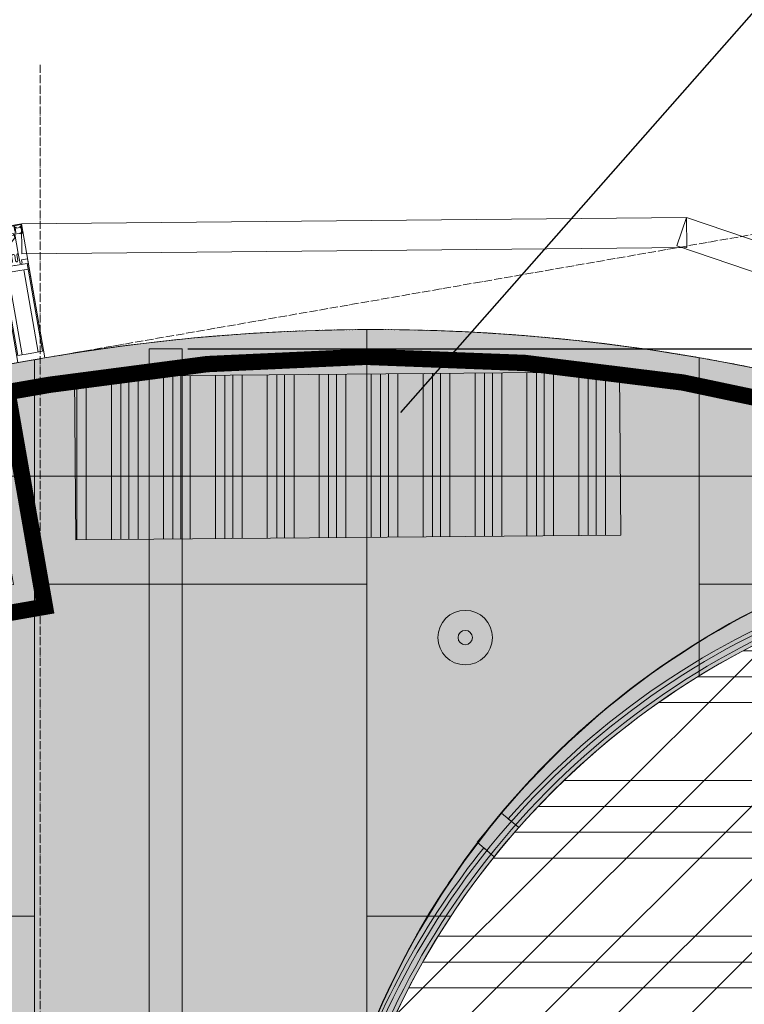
# Model space of a CAD drawing. Header units: millimetres. Extents: x -57162 to 485422, y -209335 to -9481.
# Tile 496 of 656: x 67431 to 68760, y -17145 to -15337. Entities that reach past the tile are written whole.
import ezdxf
from ezdxf import colors
from ezdxf.entities.mleader import LeaderData, LeaderLine
from ezdxf.math import Vec2, Vec3

# ---------------------------------------------------------------- set-up
doc = ezdxf.new("R2010")
doc.units = ezdxf.units.MM
for name, pattern in [('( Hidden )', [0.375, 0.25, -0.125]), ('-d1-01', [1, 0, -1]), ('-D1d1-15x02', [19, 15, -2, 0, -2]), ('DASHDOT', [25.4, 12.7, -6.35, 0, -6.35])]:
    doc.linetypes.add(name, pattern=pattern)
doc.layers.get('Defpoints').update_dxf_attribs({"color": 31})
for name, color, linetype, lineweight, true_color in [('_Разделитель помещений_', 7, '-d1-01', 5, 0x0080c0), ('dim_razv', 7, 'DASHDOT', 9, 0x183018), ('EOM vinoski', 7, 'Continuous', 5, 0x423200), ('pol', 7, 'Continuous', 15, 0x55666d), ('pot sh', 7, 'Continuous', 15, 0x261e3e)]:
    doc.layers.add(name, color=color, linetype=linetype, lineweight=lineweight, true_color=true_color)
for name, color, linetype, lineweight in [('dim_light', 12, 'Continuous', 9), ('dim_pot', 128, 'Continuous', 9), ('light_pot', 52, 'Continuous', 15), ('meb', 26, 'Continuous', 15), ('Импосты витража', 7, 'Continuous', 5), ('Оси', 7, 'Continuous', 5), ('Панели витража', 7, 'Continuous', 5), ('Перекрытия', 7, 'Continuous', 5), ('Термическая_воздушная прослойка _3_', 7, 'Continuous', 5), ('Элементы узлов', 7, 'Continuous', 5)]:
    doc.layers.add(name, color=color, linetype=linetype, lineweight=lineweight)
doc.styles.add('fl_iso paper', font='isocpeur.ttf', dxfattribs={"width": 0.8, "oblique": 10})
doc.styles.add('In tre', font='isocpeur.ttf', dxfattribs={"width": 0.8, "oblique": 10})
doc.dimstyles.new('In tre 1_75', dxfattribs={"dimtxt": 220, "dimasz": 120, "dimexe": 60, "dimexo": 10, "dimgap": 50, "dimtad": 1, "dimdec": 0, "dimrnd": 5, "dimzin": 0, "dimdsep": 46, "dimtxsty": 'fl_iso paper', "dimblk": 'ARCHTICK', "dimcen": 0, "dimdle": 60, "dimadec": 0, "dimazin": 0, "dimtfac": 1, "dimtdec": 0, "dimtofl": 0, "dimtmove": 1, "dimatfit": 1, "dimfxl": 1, "dimtfill": 1, "dimtolj": 1, "dimtzin": 0, "dimarcsym": 1})

# ---------------------------------------------------------------- blocks, each defined once
blk = doc.blocks.new('System Panel - A_PAN_Glass-6823347-50_AS_Plan_L01_1 корпус_Маркировочный - зависимый 1')
at = {"layer": 'Панели витража'}
for p, q in [((610.0451940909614, 0), (-610.0451940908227, -6.930349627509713e-11)), ((610.0451940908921, -54.99999999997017), (610.0451940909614, 0)), ((-610.0451940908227, -6.930349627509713e-11), (-610.0451940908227, -54.99999999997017)), ((-610.0451940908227, -54.99999999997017), (610.0451940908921, -54.99999999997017))]:
    blk.add_line(p, q, dxfattribs=at)
blk = doc.blocks.new('Rectangular Mullion - 50Wx250H-2623690-50_AS_Plan_L01_1 корпус_Маркировочный - зависимый 1')
at = {"layer": 'Элементы узлов'}
for p, q in [((-24.99999999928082, 65.24999999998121), (-24.99999999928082, 250.0000000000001)), ((-24.99999999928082, 250.0000000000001), (1.10097131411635e-10, 250.0000000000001)), ((-23.00000000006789, 237.2999998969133), (0, 237.2999998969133)), ((-23.00000000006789, 237.2999998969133), (-23.00000000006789, 73.55000000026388)), ((-14.90000002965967, 83.95000000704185), (-14.90000002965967, 237.2999998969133)), ((24.99999999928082, 250.0000000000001), (-1.10097131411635e-10, 250.0000000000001)), ((23.00000000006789, 237.2999998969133), (0, 237.2999998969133)), ((14.90000002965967, 83.95000000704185), (14.90000002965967, 237.2999998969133)), ((23.00000000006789, 237.2999998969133), (23.00000000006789, 73.55000000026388)), ((24.99999999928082, 65.24999999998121), (24.99999999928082, 250.0000000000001)), ((0, 83.95000000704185), (-23.00000000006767, 83.95000000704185)), ((-0.5000000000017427, 73.55000000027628), (-23.00000000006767, 73.55000000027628)), ((0, 83.95000000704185), (23.00000000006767, 83.95000000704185)), ((0.5000000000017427, 73.55000000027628), (23.00000000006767, 73.55000000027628)), ((-14.00000000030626, 65.24999999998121), (-24.99999999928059, 65.24999999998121)), ((-14.00000000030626, 71.25000000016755), (-14.00000000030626, 65.24999999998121)), ((-10.00000000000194, 71.25000000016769), (-14.00000000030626, 71.25000000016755)), ((-10.00000000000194, 53.00000000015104), (-10.00000000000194, 71.25000000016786)), ((-8.700000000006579, 53.00000000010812), (-7.037932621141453, 54.66206737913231)), ((-7.037932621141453, 65.22019715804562), (-5.866025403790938, 67.25000000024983)), ((-7.037932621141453, 65.22019715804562), (-7.037932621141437, 54.66206737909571)), ((-4.133974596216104, 67.2500000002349), (-5.866025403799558, 67.25000000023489)), ((-4.133974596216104, 67.2500000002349), (-2.921875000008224, 65.06465906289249)), ((-2.921875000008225, 65.06465906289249), (-2.921875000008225, 54.6218750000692)), ((-1.300000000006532, 53.0000000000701), (-2.921875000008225, 54.6218750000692)), ((1.300000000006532, 53.0000000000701), (2.921875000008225, 54.6218750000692)), ((4.133974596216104, 67.2500000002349), (2.921875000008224, 65.06465906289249)), ((2.921875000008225, 65.06465906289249), (2.921875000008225, 54.6218750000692)), ((4.133974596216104, 67.2500000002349), (5.866025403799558, 67.25000000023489)), ((7.037932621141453, 65.22019715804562), (5.866025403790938, 67.25000000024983)), ((7.037932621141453, 65.22019715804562), (7.037932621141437, 54.66206737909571)), ((8.700000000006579, 53.00000000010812), (7.037932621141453, 54.66206737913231)), ((10.00000000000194, 71.25000000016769), (14.00000000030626, 71.25000000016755)), ((10.00000000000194, 53.00000000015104), (10.00000000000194, 71.25000000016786)), ((14.00000000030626, 71.25000000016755), (14.00000000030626, 65.24999999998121)), ((14.00000000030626, 65.24999999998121), (24.99999999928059, 65.24999999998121)), ((-8.700000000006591, 53.00000000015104), (-10.00000000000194, 53.00000000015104)), ((-10.00000000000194, 53.00000000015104), (-10.00000000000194, 16.99995160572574)), ((6.526812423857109e-12, 53.00000000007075), (-1.300000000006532, 53.00000000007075)), ((-6.526812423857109e-12, 53.00000000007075), (1.300000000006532, 53.00000000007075)), ((8.700000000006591, 53.00000000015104), (10.00000000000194, 53.00000000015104)), ((10.00000000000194, 53.00000000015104), (10.00000000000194, 16.99995160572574)), ((-8.499999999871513, 22.992756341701), (-1.514655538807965, 29.97810080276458)), ((-8.50000000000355, 18.45620160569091), (-8.50000000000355, 22.99275634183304)), ((-7.500000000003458, 18.45620160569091), (-8.50000000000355, 18.45620160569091)), ((-7.500000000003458, 16.99995160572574), (-7.500000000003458, 18.45620160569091)), ((-1.514655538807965, 29.97810080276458), (0, 29.97810080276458)), ((1.514655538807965, 29.97810080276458), (0, 29.97810080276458)), ((8.499999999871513, 22.992756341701), (1.514655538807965, 29.97810080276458)), ((7.500000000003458, 18.45620160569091), (8.50000000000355, 18.45620160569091)), ((7.500000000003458, 16.99995160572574), (7.500000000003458, 18.45620160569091)), ((8.50000000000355, 18.45620160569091), (8.50000000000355, 22.99275634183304)), ((-23.84999999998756, 14.57300708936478), (-24.99999999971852, 14.2340920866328)), ((-24.99999999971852, -3.563309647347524e-11), (-24.99999999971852, 14.2340920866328)), ((-22.31562543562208, 16.99995160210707), (-23.84999999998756, 16.99995160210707)), ((-23.84999999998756, 16.99995160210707), (-23.84999999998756, 14.57300708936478)), ((-22.5154942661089, 10.57659988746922), (-23.84999999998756, 14.57300708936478)), ((-22.5154942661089, 10.57659988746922), (-23.69999999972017, 9.887595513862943)), ((-23.69999999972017, 1.299999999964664), (-23.69999999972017, 9.887595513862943)), ((-23.69999999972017, 1.299999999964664), (-11.79999999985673, 1.299999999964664)), ((-23.23052442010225, 10.16068049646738), (-22.4999999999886, 7.97299933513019)), ((-22.4999999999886, 7.972999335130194), (-22.4999999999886, 4.498266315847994)), ((-21.2999999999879, 4.498266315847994), (-22.4999999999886, 4.498266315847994)), ((-22.31562543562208, 16.99995160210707), (-22.31562543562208, 16.0159351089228)), ((-22.31562543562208, 16.0159351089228), (-21.32717362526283, 16.0159351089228)), ((-18.99594636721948, 17.64827800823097), (-21.32717362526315, 16.01593510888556)), ((-21.2999999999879, 4.498266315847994), (-21.2999999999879, 6.499951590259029)), ((-21.2999999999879, 6.499951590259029), (-14.19999999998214, 6.499951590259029)), ((-18.37175191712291, 16.59995159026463), (-18.99594636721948, 17.64827800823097)), ((-7.381216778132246, 16.59995159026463), (-18.37175191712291, 16.59995159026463)), ((-14.19999999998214, 6.499951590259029), (-14.19999999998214, 4.498266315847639)), ((-13.17298132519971, 4.498266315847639), (-14.19999999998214, 4.498266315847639)), ((-13.17298132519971, 4.498266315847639), (-12.19750689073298, 7.212514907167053)), ((-12.69968128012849, 7.622988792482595), (-11.34289360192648, 11.39823795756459)), ((-12.69968128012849, 7.622988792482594), (-11.79999999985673, 6.887595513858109)), ((-12.19999999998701, 9.01334733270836), (-12.19999999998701, 14.79995160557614)), ((-12.19999999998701, 14.79995160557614), (1.241278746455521e-11, 14.79995160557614)), ((-11.79999999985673, 1.299999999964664), (-11.79999999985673, 6.887595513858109)), ((-10.49999999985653, 11.23409208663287), (-11.26476860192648, 11.39823795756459)), ((-10.49999999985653, 1.499999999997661), (-10.49999999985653, 11.23409208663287)), ((-4.799999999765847, 1.499999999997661), (-10.49999999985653, 1.499999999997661)), ((-10.00000000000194, 16.99995160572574), (-7.500000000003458, 16.99995160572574)), ((-7.381216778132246, 17.9999515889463), (-7.381216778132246, 16.59995159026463)), ((-2.629720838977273, 17.9999515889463), (-7.381216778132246, 17.9999515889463)), ((0, 7.99999999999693), (-4.799999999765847, 7.99999999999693)), ((-4.799999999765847, 1.499999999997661), (-4.799999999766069, 7.99999999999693)), ((-2.629720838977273, 17.9999515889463), (-2.629720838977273, 16.82962325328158)), ((-2.629720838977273, 16.82962325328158), (1.241278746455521e-11, 16.82962325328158)), ((2.629720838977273, 16.82962325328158), (-1.241278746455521e-11, 16.82962325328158)), ((-1.241278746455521e-11, 14.79995160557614), (-1.241278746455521e-11, 16.82962325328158)), ((1.241278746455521e-11, 14.79995160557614), (1.241278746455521e-11, 16.82962325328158)), ((12.19999999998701, 14.79995160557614), (-1.241278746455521e-11, 14.79995160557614)), ((0, -3.563309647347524e-11), (0, 7.99999999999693)), ((0, 7.99999999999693), (4.799999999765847, 7.99999999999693)), ((0, -3.563309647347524e-11), (0, 7.99999999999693)), ((2.629720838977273, 17.9999515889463), (2.629720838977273, 16.82962325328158)), ((2.629720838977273, 17.9999515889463), (7.381216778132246, 17.9999515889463)), ((4.799999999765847, 1.499999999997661), (4.799999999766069, 7.99999999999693)), ((4.799999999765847, 1.499999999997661), (10.49999999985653, 1.499999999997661)), ((7.381216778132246, 17.9999515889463), (7.381216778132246, 16.59995159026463)), ((7.381216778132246, 16.59995159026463), (18.37175191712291, 16.59995159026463)), ((10.00000000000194, 16.99995160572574), (7.500000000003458, 16.99995160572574)), ((10.49999999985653, 11.23409208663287), (11.26476860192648, 11.39823795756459)), ((10.49999999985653, 1.499999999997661), (10.49999999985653, 11.23409208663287)), ((12.69968128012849, 7.622988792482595), (11.34289360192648, 11.39823795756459)), ((12.69968128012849, 7.622988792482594), (11.79999999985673, 6.887595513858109)), ((11.79999999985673, 1.299999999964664), (11.79999999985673, 6.887595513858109)), ((23.69999999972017, 1.299999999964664), (11.79999999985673, 1.299999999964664)), ((13.17298132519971, 4.498266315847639), (12.19750689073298, 7.212514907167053)), ((12.19999999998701, 9.01334733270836), (12.19999999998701, 14.79995160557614)), ((13.17298132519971, 4.498266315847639), (14.19999999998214, 4.498266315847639)), ((21.2999999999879, 6.499951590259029), (14.19999999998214, 6.499951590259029)), ((14.19999999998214, 6.499951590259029), (14.19999999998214, 4.498266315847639)), ((18.37175191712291, 16.59995159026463), (18.99594636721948, 17.64827800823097)), ((18.99594636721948, 17.64827800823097), (21.32717362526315, 16.01593510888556)), ((21.2999999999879, 4.498266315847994), (21.2999999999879, 6.499951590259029)), ((21.2999999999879, 4.498266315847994), (22.4999999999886, 4.498266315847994)), ((22.31562543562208, 16.0159351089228), (21.32717362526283, 16.0159351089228)), ((22.31562543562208, 16.99995160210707), (22.31562543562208, 16.0159351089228)), ((22.31562543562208, 16.99995160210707), (23.84999999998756, 16.99995160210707)), ((23.23052442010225, 10.16068049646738), (22.4999999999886, 7.97299933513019)), ((22.4999999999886, 7.972999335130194), (22.4999999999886, 4.498266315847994)), ((22.5154942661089, 10.57659988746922), (23.84999999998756, 14.57300708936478)), ((22.5154942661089, 10.57659988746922), (23.69999999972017, 9.887595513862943)), ((23.69999999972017, 1.299999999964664), (23.69999999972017, 9.887595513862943)), ((23.84999999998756, 16.99995160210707), (23.84999999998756, 14.57300708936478)), ((23.84999999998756, 14.57300708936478), (24.99999999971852, 14.2340920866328)), ((24.99999999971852, -3.563309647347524e-11), (24.99999999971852, 14.2340920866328)), ((-24.99999999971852, -3.563309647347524e-11), (1.400959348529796e-10, -3.563309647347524e-11)), ((24.99999999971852, -3.563309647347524e-11), (-1.400959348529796e-10, -3.563309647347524e-11))]:
    blk.add_line(p, q, dxfattribs=at)
for centre, radius, start, end in [((-0.5000000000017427, 73.05000000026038), 0.5000000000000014, 359.9999999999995, 89.9999999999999), ((0.5000000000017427, 73.05000000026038), 0.4999999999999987, 90.00000000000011, 180.0000000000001)]:
    blk.add_arc(centre, radius, start, end, dxfattribs=at)
blk = doc.blocks.new('Rectangular Mullion - R_StandardFrame_50Wx250H-5147463-50_AS_Plan_L01_1 корпус_Маркировочный - зависимый 1')
at = {"layer": 'Импосты витража', "lineweight": 9}
for p, q in [((-6.930349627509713e-11, 0), (-50.0000000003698, -6.930349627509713e-11)), ((-6.930349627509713e-11, -250.0000000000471), (-6.930349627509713e-11, 0)), ((-50.0000000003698, -6.930349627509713e-11), (-50.0000000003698, -250.0000000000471)), ((-50.0000000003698, -250.0000000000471), (-6.930349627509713e-11, -250.0000000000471))]:
    blk.add_line(p, q, dxfattribs=at)
blk = doc.blocks.new('PAN_Door_Revolving - PAN_Door_Revolving-7997650-50_AS_Plan_L01_1 корпус_Маркировочный - зависимый 1')
at = {"layer": 'Панели витража'}
for p, q in [((-1459.080275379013, 34.99999999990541), (-1500.211483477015, 34.99999999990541)), ((-1500.211483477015, 34.99999999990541), (-1500.21148347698, -35.00000000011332)), ((-1484.087345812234, 34.99999999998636), (-1475.376076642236, 34.99999999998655)), ((-1465.376076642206, 34.99999999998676), (-1459.080275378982, 34.9999999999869)), ((-1500.21148347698, -35.00000000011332), (-1459.080275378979, -35.00000000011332)), ((-1475.376076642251, -35.00000000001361), (-1484.087345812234, -35.0000000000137)), ((-1459.080275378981, -35.00000000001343), (-1465.376076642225, -35.0000000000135))]:
    blk.add_line(p, q, dxfattribs=at)
for centre, radius, start, end in [((1.808410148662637e-13, -1.244348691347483e-13), 1484.5, 121.5440273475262, 178.6490144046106), ((2.552222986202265e-13, -1.627829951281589e-13), 1477.000000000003, 121.5571422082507, 238.4428577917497), ((2.552222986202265e-13, -1.627829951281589e-13), 1467.000000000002, 121.557142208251, 238.4428577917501), ((1.808410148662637e-13, -1.244348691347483e-13), 1459.500000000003, 121.5704817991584, 178.6258687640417), ((1.84892700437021e-13, -1.263149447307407e-13), 1459.500000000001, 178.6258687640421, 181.3741312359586), ((1.808410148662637e-13, -1.244348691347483e-13), 1484.500000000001, 181.3509855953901, 201.1229947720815), ((1.808410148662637e-13, -1.244348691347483e-13), 1459.500000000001, 181.3741312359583, 238.4295182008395)]:
    blk.add_arc(centre, radius, start, end, dxfattribs=at)
blk = doc.blocks.new('System Panel - A_PAN_Glass-8111803-50_AS_Plan_L01_1 корпус_Маркировочный - зависимый 1')
at = {"layer": 'Панели витража'}
for p, q in [((627.5965579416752, 0), (-627.5965579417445, 0)), ((-627.5965579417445, 0), (-627.5965579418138, -54.99999999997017)), ((627.5965579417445, -54.99999999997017), (627.5965579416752, 0)), ((-627.5965579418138, -54.99999999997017), (627.5965579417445, -54.99999999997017))]:
    blk.add_line(p, q, dxfattribs=at)
blk = doc.blocks.new('_ArchTick')
at = {"color": 0, "linetype": 'ByBlock', "lineweight": 9, "const_width": 0.15}
blk.add_lwpolyline([(-0.5, -0.5), (0.5, 0.5)], dxfattribs=at)
blk = doc.blocks.new('*D488')
at = {"layer": 'Defpoints', "color": 0, "transparency": 16777216}
for p in [(67729.58622058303, -15941.43052791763), (69059.84770952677, -15941.43052791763), (67739.61951208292, -36829.07333287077)]:
    blk.add_point(p, dxfattribs=at)
at = {"layer": 'dim_light', "color": 0, "lineweight": -2, "transparency": 16777216}
for p, q in [((69059.84770952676, -36889.07333287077), (69059.84770952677, -15881.43052791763)), ((67739.58622058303, -15941.43052791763), (69119.84770952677, -15941.43052791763)), ((67749.61951208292, -36829.07333287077), (69119.84770952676, -36829.07333287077))]:
    blk.add_line(p, q, dxfattribs=at)
at = {"layer": 'dim_light', "color": 0, "lineweight": -2, "transparency": 16777216, "xscale": 120, "yscale": 120, "zscale": 120}
for p, rotation in [((69059.84770952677, -15941.43052791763), 90), ((69059.84770952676, -36829.07333287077), 270)]:
    blk.add_blockref('_ArchTick', p, dxfattribs=dict(at, rotation=rotation))
at = {"layer": 'dim_light', "color": 0, "transparency": 16777216, "insert": (68899.84770952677, -26385.25193039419), "char_height": 220, "attachment_point": 5, "rotation": 90, "style": 'fl_iso paper', "bg_fill": 3, "box_fill_scale": 1.1, "bg_fill_color": 256, "bg_fill_true_color": 13158600, "bg_fill_transparency": 0}
blk.add_mtext('\\A1;20890', dxfattribs=at)
blk = doc.blocks.new('_DOT')
at = {"color": 0, "linetype": 'ByBlock'}
blk.add_line((-0.5, 0), (-1, 0), dxfattribs=at)
at = {"color": 0, "linetype": 'ByBlock', "const_width": 0.5}
blk.add_lwpolyline([(-0.25, 0, 1), (0.25, 0, 1)], format="xyb", close=True, dxfattribs=at)

msp = doc.modelspace()

# ---------------------------------------------------------------- hatches: boundary and pattern name
at = {"layer": 'pol'}
h = msp.add_hatch(dxfattribs=at)
h.set_pattern_fill('AR-B816', color=256, scale=3, angle=90)
h.set_pattern_definition([(90, (65629.11951209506, -23689.07333285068), (-609.5999999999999, 3.732723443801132e-14), []), (180, (65629.11951209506, -23689.07333285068), (-609.5999999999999, -609.5999999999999), [609.5999999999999, -609.5999999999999])])
edge = h.paths.add_edge_path()
edge.add_line((58029.11951211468, -33989.07333287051), (58029.11951211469, -32389.07333286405))
edge.add_line((58029.11951211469, -32389.07333286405), (65629.11984919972, -32389.07526452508))
edge.add_line((65629.11984919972, -32389.07526452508), (65629.11984919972, -25609.07333285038))
edge.add_line((65629.11984919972, -25609.07333285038), (65629.11951208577, -25609.07333283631))
edge.add_line((65629.11951208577, -25609.07333283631), (65629.1195120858, -24689.07333285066))
edge.add_line((65629.1195120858, -24689.07333285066), (65629.11951209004, -24689.07333285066))
edge.add_line((65629.11951209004, -24689.07333285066), (65629.11951209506, -23689.07333285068))
edge.add_line((65629.11951209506, -23689.07333285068), (64929.11951213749, -23689.07333285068))
edge.add_line((64929.11951213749, -23689.07333285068), (64929.11984921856, -19949.07333285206))
edge.add_line((64929.11984921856, -19949.07333285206), (64929.11984921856, -18849.07333285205))
edge.add_line((64929.11984921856, -18849.07333285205), (64929.11951213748, -18749.07333285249))
edge.add_line((64929.11951213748, -18749.07333285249), (65229.11951213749, -18749.07333285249))
edge.add_line((65229.11951213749, -18749.07333285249), (65229.11951213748, -17449.07333285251))
edge.add_line((65229.11951213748, -17449.07333285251), (64929.11984921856, -17449.07333285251))
edge.add_line((64929.11984921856, -17449.07333285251), (64929.11984921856, -16402.75235683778))
edge.add_line((64929.11984921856, -16402.75235683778), (66956.9052384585, -16048.87254699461))
edge.add_line((66956.9052384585, -16048.87254699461), (67025.67175257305, -16442.91518156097))
edge.add_line((67025.67175257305, -16442.91518156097), (67419.71631880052, -16374.1483303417))
edge.add_line((67419.71631880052, -16374.1483303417), (67350.94884319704, -15980.100186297))
edge.add_line((67350.94884319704, -15980.100186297), (67477.41018830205, -15958.03441888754))
edge.add_arc((68079.03680542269, -19406.02287268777), 3500.082708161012, 0.0016709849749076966, 99.89768266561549, ccw=False)
edge.add_line((71579.1195120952, -19405.9207956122), (71579.09736741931, -19409.0733328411))
edge.add_line((71579.09736741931, -19409.0733328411), (70499.0970303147, -19409.0733328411))
edge.add_line((70499.0970303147, -19409.0733328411), (70499.0970303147, -20569.07333284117))
edge.add_line((70499.0970303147, -20569.07333284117), (71579.15426747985, -20569.03418163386))
edge.add_line((71579.15426747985, -20569.03418163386), (71579.15426747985, -23609.07333284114))
edge.add_line((71579.15426747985, -23609.07333284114), (70499.11951213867, -23609.07333284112))
edge.add_line((70499.11951213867, -23609.07333284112), (70499.11951213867, -24769.07333284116))
edge.add_line((70499.11951213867, -24769.07333284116), (71579.14149185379, -24769.07333284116))
edge.add_line((71579.14149185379, -24769.07333284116), (71579.09703031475, -28309.07333287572))
edge.add_line((71579.09703031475, -28309.07333287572), (70499.0970303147, -28309.07333287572))
edge.add_line((70499.0970303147, -28309.07333287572), (70499.11945653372, -29469.09575908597))
edge.add_line((70499.11945653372, -29469.09575908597), (71579.14149179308, -29469.07333287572))
edge.add_line((71579.14149179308, -29469.07333287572), (71579.09735795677, -34259.0733328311))
edge.add_line((71579.09735795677, -34259.0733328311), (70499.1195121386, -34259.07333283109))
edge.add_line((70499.1195121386, -34259.07333283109), (70499.119512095, -35419.07333287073))
edge.add_line((70499.119512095, -35419.07333287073), (71579.09736175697, -35419.07332907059))
edge.add_line((71579.09736175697, -35419.07332907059), (71569.8344383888, -36829.08094302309))
edge.add_line((71569.8344383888, -36829.08094302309), (67589.11951209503, -36829.07333287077))
edge.add_line((67589.11951209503, -36829.07333287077), (67589.11951209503, -36229.0733328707))
edge.add_line((67589.11951209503, -36229.0733328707), (66589.11951209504, -36229.07333287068))
edge.add_line((66589.11951209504, -36229.07333287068), (66589.11951209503, -36009.07333287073))
edge.add_line((66589.11951209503, -36009.07333287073), (66389.11951209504, -36009.07333287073))
edge.add_line((66389.11951209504, -36009.07333287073), (66389.11951209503, -35109.07333287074))
edge.add_line((66389.11951209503, -35109.07333287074), (66589.11951209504, -35109.07333287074))
edge.add_line((66589.11951209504, -35109.07333287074), (66589.11951209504, -33989.07333286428))
edge.add_line((66589.11951209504, -33989.07333286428), (58929.11951211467, -33989.07333287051))
edge.add_line((58929.11951211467, -33989.07333287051), (58929.11951211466, -34189.07333287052))
edge.add_line((58929.11951211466, -34189.07333287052), (58129.11951211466, -34189.07333287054))
edge.add_line((58129.11951211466, -34189.07333287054), (58129.11951211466, -33989.07333287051))
edge.add_line((58129.11951211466, -33989.07333287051), (58029.11951211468, -33989.07333287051))
edge = h.paths.add_edge_path(flags=16)
edge.add_arc((69441.03306440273, -17785.74891107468), 1459.500000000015, 0, 360)
at = {"layer": 'pol', "true_color": 0xa6a6a6}
h = msp.add_hatch(color=253, dxfattribs=at)
h.dxf.hatch_style = 1
edge = h.paths.add_edge_path()
edge.add_line((58029.11951211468, -33989.07333287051), (58029.11951211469, -32389.07333286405))
edge.add_line((58029.11951211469, -32389.07333286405), (65629.11984919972, -32389.07526452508))
edge.add_line((65629.11984919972, -32389.07526452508), (65629.11984919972, -25609.07333285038))
edge.add_line((65629.11984919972, -25609.07333285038), (65629.11951208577, -25609.07333283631))
edge.add_line((65629.11951208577, -25609.07333283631), (65629.1195120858, -24689.07333285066))
edge.add_line((65629.1195120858, -24689.07333285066), (65629.11951209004, -24689.07333285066))
edge.add_line((65629.11951209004, -24689.07333285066), (65629.11951209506, -23689.07333285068))
edge.add_line((65629.11951209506, -23689.07333285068), (64929.11951213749, -23689.07333285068))
edge.add_line((64929.11951213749, -23689.07333285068), (64929.11984921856, -19949.07333285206))
edge.add_line((64929.11984921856, -19949.07333285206), (64929.11984921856, -18849.07333285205))
edge.add_line((64929.11984921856, -18849.07333285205), (64929.11951213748, -18749.07333285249))
edge.add_line((64929.11951213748, -18749.07333285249), (65229.11951213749, -18749.07333285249))
edge.add_line((65229.11951213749, -18749.07333285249), (65229.11951213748, -17449.07333285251))
edge.add_line((65229.11951213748, -17449.07333285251), (64929.11984921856, -17449.07333285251))
edge.add_line((64929.11984921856, -17449.07333285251), (64929.11984921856, -16402.75235683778))
edge.add_line((64929.11984921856, -16402.75235683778), (66956.9052384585, -16048.87254699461))
edge.add_line((66956.9052384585, -16048.87254699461), (67025.67175257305, -16442.91518156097))
edge.add_line((67025.67175257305, -16442.91518156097), (67419.71631880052, -16374.1483303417))
edge.add_line((67419.71631880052, -16374.1483303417), (67350.94884319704, -15980.100186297))
edge.add_line((67350.94884319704, -15980.10018629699), (67477.41018830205, -15958.03441888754))
edge.add_arc((68079.03680542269, -19406.02287268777), 3500.082708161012, 0.0016709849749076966, 99.89768266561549, ccw=False)
edge.add_line((71579.1195120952, -19405.9207956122), (71579.09736741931, -19409.0733328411))
edge.add_line((71579.09736741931, -19409.0733328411), (70499.0970303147, -19409.0733328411))
edge.add_line((70499.0970303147, -19409.0733328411), (70499.0970303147, -20569.07333284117))
edge.add_line((70499.0970303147, -20569.07333284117), (71579.15426747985, -20569.03418163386))
edge.add_line((71579.15426747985, -20569.03418163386), (71579.15426747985, -23609.07333284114))
edge.add_line((71579.15426747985, -23609.07333284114), (70499.11951213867, -23609.07333284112))
edge.add_line((70499.11951213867, -23609.07333284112), (70499.11951213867, -24769.07333284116))
edge.add_line((70499.11951213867, -24769.07333284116), (71579.14149185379, -24769.07333284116))
edge.add_line((71579.14149185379, -24769.07333284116), (71579.09703031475, -28309.07333287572))
edge.add_line((71579.09703031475, -28309.07333287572), (70499.0970303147, -28309.07333287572))
edge.add_line((70499.0970303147, -28309.07333287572), (70499.11945653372, -29469.09575908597))
edge.add_line((70499.11945653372, -29469.09575908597), (71579.14149179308, -29469.07333287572))
edge.add_line((71579.14149179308, -29469.07333287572), (71579.09735795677, -34259.0733328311))
edge.add_line((71579.09735795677, -34259.0733328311), (70499.1195121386, -34259.07333283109))
edge.add_line((70499.1195121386, -34259.07333283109), (70499.119512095, -35419.07333287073))
edge.add_line((70499.119512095, -35419.07333287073), (71579.09736175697, -35419.07332907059))
edge.add_line((71579.09736175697, -35419.07332907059), (71569.8344383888, -36829.08094302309))
edge.add_line((71569.8344383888, -36829.08094302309), (67589.11951209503, -36829.07333287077))
edge.add_line((67589.11951209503, -36829.07333287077), (67589.11951209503, -36229.0733328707))
edge.add_line((67589.11951209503, -36229.0733328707), (66589.11951209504, -36229.07333287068))
edge.add_line((66589.11951209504, -36229.07333287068), (66589.11951209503, -36009.07333287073))
edge.add_line((66589.11951209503, -36009.07333287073), (66389.11951209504, -36009.07333287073))
edge.add_line((66389.11951209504, -36009.07333287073), (66389.11951209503, -35109.07333287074))
edge.add_line((66389.11951209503, -35109.07333287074), (66589.11951209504, -35109.07333287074))
edge.add_line((66589.11951209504, -35109.07333287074), (66589.11951209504, -33989.07333286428))
edge.add_line((66589.11951209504, -33989.07333286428), (58929.11951211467, -33989.07333287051))
edge.add_line((58929.11951211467, -33989.07333287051), (58929.11951211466, -34189.07333287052))
edge.add_line((58929.11951211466, -34189.07333287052), (58129.11951211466, -34189.07333287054))
edge.add_line((58129.11951211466, -34189.07333287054), (58129.11951211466, -33989.07333287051))
edge.add_line((58129.11951211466, -33989.07333287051), (58029.11951211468, -33989.07333287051))
edge = h.paths.add_edge_path(flags=16)
edge.add_arc((69441.03306440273, -17785.74891107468), 1459.500000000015, 0, 360)
at = {"layer": 'pol', "lineweight": 0}
h = msp.add_hatch(dxfattribs=at)
h.set_pattern_fill('ANSI32', color=256, scale=10, angle=45)
h.set_pattern_definition([(90, (194775.6705001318, -71357.47267101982), (-95.25, 7.105427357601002e-15), []), (90, (194807.4205138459, -71325.72265730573), (-95.25, 7.105427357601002e-15), [])])
h.paths.add_polyline_path([(67534.30066708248, -16292.05924984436), (67531.68270643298, -15992.07067292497), (68531.64462949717, -15983.34413742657), (68534.26259014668, -16283.33271434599)])
at = {"layer": 'pol'}
h = msp.add_hatch(dxfattribs=at)
h.set_pattern_fill('ANSI34', color=256, scale=15, angle=315)
h.set_pattern_definition([(0, (14841.9268792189, 52417.64708524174), (5.684341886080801e-14, 285.7500000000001), []), (0, (14889.55189979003, 52370.0220646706), (5.684341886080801e-14, 285.7500000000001), []), (0, (14937.17692036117, 52322.39704409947), (5.684341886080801e-14, 285.7500000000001), []), (0, (14984.80204699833, 52274.77191746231), (5.684341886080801e-14, 285.7500000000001), [])])
edge = h.paths.add_edge_path(flags=17)
edge.add_arc((69441.03306440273, -17785.7489110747), 1459.500000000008, 0, 360)
at = {"layer": 'pot sh', "true_color": 0x817863}
h = msp.add_hatch(dxfattribs=at)
h.set_pattern_fill('ANSI31', color=8, scale=350, angle=315)
h.set_pattern_definition([(0, (64929.11984921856, -19509.57333287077), (3.410605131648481e-13, 1111.25), [])])
h.paths.add_polyline_path([(65629.11984919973, -32389.07526452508), (67668.61243544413, -32389.07201390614), (67668.61243544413, -19509.57333287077), (64929.11951213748, -19509.57333287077), (64929.11984921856, -23689.07333286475), (65629.11951209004, -23689.07333285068), (65629.11951209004, -24689.07333285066), (65629.11956866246, -24689.07330574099), (65629.11956866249, -25609.07330572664), (65629.11951209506, -25609.07333285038)], flags=16)
edge = h.paths.add_edge_path()
edge.add_arc((69441.0330644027, -17785.74891107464), 1459.499999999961, 74.04748908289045, 385.851943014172)
edge.add_arc((68079.0368054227, -19406.02287268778), 3500.082708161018, 0.0016709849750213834, 40.14707139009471, ccw=False)
edge.add_line((71579.11951209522, -19405.9207956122), (71579.09736741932, -19409.0733328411))
edge.add_line((71579.09736741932, -19409.0733328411), (70499.09703031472, -19409.0733328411))
edge.add_line((70499.09703031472, -19409.0733328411), (70499.09703031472, -20569.07333284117))
edge.add_line((70499.09703031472, -20569.07333284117), (71579.15426747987, -20569.03418163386))
edge.add_line((71579.15426747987, -20569.03418163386), (71579.15426747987, -23609.07333284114))
edge.add_line((71579.15426747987, -23609.07333284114), (70499.11951213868, -23609.07333284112))
edge.add_line((70499.11951213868, -23609.07333284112), (70499.11951213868, -24769.07333284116))
edge.add_line((70499.11951213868, -24769.07333284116), (71579.1414918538, -24769.07333284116))
edge.add_line((71579.1414918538, -24769.07333284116), (71579.09703031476, -28309.07333287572))
edge.add_line((71579.09703031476, -28309.07333287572), (70499.09703031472, -28309.07333287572))
edge.add_line((70499.09703031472, -28309.07333287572), (70499.11945653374, -29469.09575908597))
edge.add_line((70499.11945653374, -29469.09575908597), (71579.1414917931, -29469.07333287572))
edge.add_line((71579.1414917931, -29469.07333287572), (71579.09735795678, -34259.0733328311))
edge.add_line((71579.09735795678, -34259.0733328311), (70499.11951213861, -34259.07333283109))
edge.add_line((70499.11951213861, -34259.07333283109), (70499.11951209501, -35419.07333287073))
edge.add_line((70499.11951209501, -35419.07333287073), (71579.09736175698, -35419.07332907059))
edge.add_line((71579.09736175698, -35419.07332907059), (71579.09736741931, -36829.07526453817))
edge.add_line((71579.09736741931, -36829.07526453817), (67589.11951209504, -36829.07333287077))
edge.add_line((67589.11951209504, -36829.07333287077), (67589.11951209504, -36229.0733328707))
edge.add_line((67589.11951209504, -36229.0733328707), (66589.11951209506, -36229.07333287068))
edge.add_line((66589.11951209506, -36229.07333287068), (66589.11951209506, -33989.07333286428))
edge.add_line((66589.11951209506, -33989.07333286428), (62879.11951209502, -33989.07333286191))
edge.add_line((62879.11951209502, -33989.07333286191), (62879.11951209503, -32389.07333285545))
edge.add_line((62879.11951209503, -32389.07333285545), (65629.11984919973, -32389.07526452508))
edge.add_line((65629.11984919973, -32389.07526452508), (65629.11984919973, -25609.07333285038))
edge.add_line((65629.11984919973, -25609.07333285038), (65629.11956866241, -25609.07330572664))
edge.add_line((65629.11956866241, -25609.07330572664), (65629.11956866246, -24689.07330574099))
edge.add_line((65629.11956866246, -24689.07330574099), (65629.11951209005, -24689.07333285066))
edge.add_line((65629.11951209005, -24689.07333285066), (65629.11951209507, -23689.07333285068))
edge.add_line((65629.11951209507, -23689.07333285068), (64929.11951213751, -23689.07333285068))
edge.add_line((64929.11951213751, -23689.07333285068), (64929.11984921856, -19949.07333285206))
edge.add_line((64929.11984921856, -19949.07333285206), (64929.11984921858, -18849.07333285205))
edge.add_line((64929.11984921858, -18849.07333285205), (64929.11951213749, -18749.07333285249))
edge.add_line((64929.11951213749, -18749.07333285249), (65229.11951213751, -18749.07333285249))
edge.add_line((65229.11951213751, -18749.07333285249), (65229.1195121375, -17449.07333285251))
edge.add_line((65229.1195121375, -17449.07333285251), (64929.11984921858, -17449.07333285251))
edge.add_line((64929.11984921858, -17449.07333285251), (64929.11984921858, -16402.75235683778))
edge.add_line((64929.11984921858, -16402.75235683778), (66956.90523845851, -16048.87254699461))
edge.add_line((66956.90523845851, -16048.87254699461), (67025.67175257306, -16442.91518156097))
edge.add_line((67025.67175257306, -16442.91518156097), (67419.71631880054, -16374.1483303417))
edge.add_line((67419.71631880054, -16374.1483303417), (67350.94884319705, -15980.100186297))
edge.add_line((67350.94884319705, -15980.100186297), (67477.41018830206, -15958.03441888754))
edge.add_arc((68079.03680542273, -19406.0228726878), 3500.082708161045, 59.75236070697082, 99.89768266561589, ccw=False)
at = {"layer": 'pot sh', "linetype": 'ByBlock', "lineweight": 0, "true_color": 0x878581}
h = msp.add_hatch(dxfattribs=at)
h.set_pattern_fill('ANSI31', color=252, scale=30)
h.set_pattern_definition([(45, (64528.01790364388, -92015.59357222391), (-67.35192090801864, 67.35192090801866), [])])
edge = h.paths.add_edge_path()
edge.add_arc((69441.03306440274, -17785.7489110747), 1459.500000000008, 0, 360)

# ---------------------------------------------------------------- linework, layer by layer
at = {"layer": '_Разделитель помещений_'}
msp.add_arc((68079.11951209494, -19405.92079559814), 3500.000000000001, 63.97329317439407, 99.8993036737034, dxfattribs=at)
at = {"layer": 'light_pot', "flags": 128}
msp.add_lwpolyline([(67729.58622058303, -15941.43052791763), (67729.61951209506, -36829.08094302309), (67668.61951209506, -36829.08094302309), (67668.58622058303, -15941.43052791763)], close=True, dxfattribs=at)
at = {"layer": 'pol', "color": 0, "lineweight": 0}
msp.add_lwpolyline([(67534.30066708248, -16292.05924984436), (67531.68270643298, -15992.07067292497), (68531.64462949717, -15983.34413742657), (68534.26259014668, -16283.33271434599)], close=True, dxfattribs=at)
at = {"layer": 'Оси', "linetype": '-D1d1-15x02'}
for p, q in [((37481.37901746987, -21192.80057668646), (71987.9918249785, -15170.86470346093)), ((67469.1195121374, -56404.25685644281), (67469.11951213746, -15419.22475586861))]:
    msp.add_line(p, q, dxfattribs=at)
at = {"layer": 'Перекрытия'}
for p, q in [((67350.94946758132, -15980.10376411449), (67477.4101883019, -15958.03441888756)), ((67477.4101883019, -15958.03441888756), (67350.94946758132, -15980.10376411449))]:
    msp.add_line(p, q, dxfattribs=at)
for centre, radius, start, end in [((68079.12013647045, -19405.92437337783), 3499.999999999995, 63.92167251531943, 99.8993036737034), ((68079.12013647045, -19405.92437337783), 3499.999999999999, 63.92167251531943, 99.8993036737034), ((69466.54109639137, -17755.41212128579), 1500.800000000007, 118.7722790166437, 119.5708498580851), ((69466.54109639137, -17755.41212128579), 1500.800000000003, 118.7722790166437, 119.5708498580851), ((69466.54109639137, -17755.41212128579), 1500.800000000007, 120.0194900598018, 122.5409893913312), ((69466.54109639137, -17755.41212128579), 1500.800000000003, 120.0194900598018, 122.5409893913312), ((69466.54109639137, -17755.41212128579), 1500.800000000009, 123.8823606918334, 124.7377191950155), ((69466.54109639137, -17755.41212128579), 1500.800000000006, 123.8823606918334, 124.7377191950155), ((69466.54109639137, -17755.41212128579), 1500.800000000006, 125.193572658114, 127.7172562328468), ((69466.54109639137, -17755.41212128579), 1500.800000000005, 125.193572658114, 127.7172562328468), ((69466.54109639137, -17755.41212128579), 1500.800000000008, 128.9982098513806, 129.9043641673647), ((69466.54109639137, -17755.41212128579), 1500.800000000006, 128.9982098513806, 129.9043641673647), ((69466.54109639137, -17755.41212128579), 1500.800000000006, 130.3676671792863, 132.8938681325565), ((69466.54109639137, -17755.41212128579), 1500.800000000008, 130.3676671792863, 132.8938681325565), ((69466.54109639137, -17755.41212128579), 1500.800000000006, 134.1190771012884, 135.0707734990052), ((69466.54109639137, -17755.41212128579), 1500.800000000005, 134.1190771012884, 135.0707734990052), ((69466.54109639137, -17755.41212128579), 1500.800000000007, 135.5417741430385, 138.0699761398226), ((69466.54109639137, -17755.41212128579), 1500.800000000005, 135.5417741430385, 138.0699761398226), ((69466.54109639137, -17755.41212128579), 1500.800000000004, 139.2443374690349, 140.1261010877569), ((69466.54109639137, -17755.41212128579), 1500.800000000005, 139.2443374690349, 140.1261010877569), ((69466.54109639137, -17755.41212128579), 1500.800000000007, 141.359489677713, 141.4701726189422), ((69466.54109639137, -17755.41212128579), 1500.800000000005, 141.359489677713, 141.4701726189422), ((69466.54109639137, -17755.41212128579), 1500.800000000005, 142.8030868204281, 143.245898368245), ((69466.54109639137, -17755.41212128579), 1500.800000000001, 142.8030868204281, 143.245898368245), ((69466.54109639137, -17755.41212128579), 1500.800000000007, 144.3734656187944, 145.40283627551), ((69466.54109639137, -17755.41212128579), 1500.800000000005, 144.3734656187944, 145.40283627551), ((69466.54109639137, -17755.41212128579), 1500.80000000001, 145.8900276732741, 148.4216561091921), ((69466.54109639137, -17755.41212128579), 1500.800000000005, 145.8900276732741, 148.4216561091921), ((69466.54109639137, -17755.41212128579), 1500.800000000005, 149.5060167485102, 150.5684630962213), ((69466.54109639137, -17755.41212128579), 1500.800000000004, 149.5060167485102, 150.5684630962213), ((69466.54109639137, -17755.41212128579), 1500.800000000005, 151.0641754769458, 153.5972675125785), ((69466.54109639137, -17755.41212128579), 1500.800000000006, 151.0641754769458, 153.5972675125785), ((69466.54109639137, -17755.41212128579), 1500.800000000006, 154.6416117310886, 155.7338008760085), ((69466.54109639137, -17755.41212128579), 1500.800000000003, 154.6416117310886, 155.7338008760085)]:
    msp.add_arc(centre, radius, start, end, dxfattribs=at)
at = {"layer": 'Термическая_воздушная прослойка _3_'}
for radius, start, end in [(1500.800000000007, 319.9500000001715, 139.9500000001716), (1500.000000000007, 319.9500000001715, 139.9500000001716), (1500.800000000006, 139.9500000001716, 319.9500000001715), (1500.000000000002, 139.9500000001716, 319.9500000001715)]:
    msp.add_arc((69466.54109639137, -17755.41212128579), radius, start, end, dxfattribs=at)

# ---------------------------------------------------------------- block references
at = {"layer": 'Импосты витража', "lineweight": 5}
for name, p, rotation in [('Rectangular Mullion - 50Wx250H-2623690-50_AS_Plan_L01_1 корпус_Маркировочный - зависимый 1', (67409.80249680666, -15716.05091532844), 189.8993036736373), ('Rectangular Mullion - R_StandardFrame_50Wx250H-5147463-50_AS_Plan_L01_1 корпус_Маркировочный - зависимый 1', (67434.43028219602, -15711.7529871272), 9.899303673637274)]:
    msp.add_blockref(name, p, dxfattribs=dict(at, rotation=rotation))
at = {"layer": 'Панели витража', "lineweight": 5}
for name, p, rotation in [('System Panel - A_PAN_Glass-6823347-50_AS_Plan_L01_1 корпус_Маркировочный - зависимый 1', (68044.44869352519, -15706.03663577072), 0.5368907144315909), ('System Panel - A_PAN_Glass-8111803-50_AS_Plan_L01_1 корпус_Маркировочный - зависимый 1', (69249.09576305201, -15901.05443295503), 341.3463977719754), ('PAN_Door_Revolving - PAN_Door_Revolving-7997650-50_AS_Plan_L01_1 корпус_Маркировочный - зависимый 1', (69441.03306440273, -17785.7489110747), 319.9496518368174)]:
    msp.add_blockref(name, p, dxfattribs=dict(at, rotation=rotation))

# ---------------------------------------------------------------- next in the draw order: dimensions: what is measured, and where the dimension line sits
at = {"layer": 'dim_light'}
dim = msp.add_linear_dim(base=(69059.84770952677, -15941.43052791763), p1=(67739.61951208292, -36829.07333287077), p2=(67729.58622058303, -15941.43052791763), angle=90, dimstyle='In tre 1_75', dxfattribs=at)
dim.commit()
dim.dimension.update_dxf_attribs({"geometry": '*D488', "text_midpoint": (68899.84770952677, -26385.25193039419)})

# ---------------------------------------------------------------- next in the draw order: linework, layer by layer
msp.add_lwpolyline([(58029.1195121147, -32389.07333286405), (65629.11984919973, -32389.07526452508), (65629.11984919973, -25609.07333285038), (64929.1195121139, -25609.07333285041), (64929.11951211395, -24689.07333286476), (65629.11951209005, -24689.07333285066), (65629.11951209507, -23689.07333285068), (64929.11951213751, -23689.07333285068), (64929.11984921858, -19949.07333285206), (64929.11984921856, -19949.07333285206), (64929.11984921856, -18849.07333285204), (64929.11984921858, -18849.07333285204), (64929.11951213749, -18749.07333285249), (65229.11951213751, -18749.07333285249), (65229.1195121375, -17449.07333285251), (64929.11984921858, -17449.07333285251), (64929.11984921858, -16402.75235683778), (66956.90523845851, -16048.87254699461), (67025.67175257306, -16442.91518156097), (67419.71631880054, -16374.1483303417), (67350.94884319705, -15980.100186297), (67477.41018830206, -15958.03441888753, -0.1769808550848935), (69842.16281540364, -16382.45451114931)], format="xyb", dxfattribs=at)
at = {"layer": 'dim_razv', "color": 172, "linetype": '( Hidden )', "ltscale": 10, "true_color": 0x0000d6, "const_width": 30}
msp.add_lwpolyline([(64979.11984921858, -16444.78226629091), (66916.24552408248, -16106.72397417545), (66985.01203819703, -16500.76660874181), (67477.56774598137, -16414.80804471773), (67408.80051357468, -16020.76129422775), (67486.004651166, -16007.2902328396, -0.1490840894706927), (69483.4152719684, -16254.70698629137, -0.1490840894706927)], format="xyb", dxfattribs=at)
at = {"layer": 'pol'}
msp.add_lwpolyline([(67350.94884319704, -15980.100186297), (67477.41018830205, -15958.03441888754, -0.4657553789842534), (71579.1195120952, -19405.9207956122), (71579.09736741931, -19409.0733328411), (70499.0970303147, -19409.0733328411), (70499.0970303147, -20569.07333284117), (71579.15426747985, -20569.03418163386), (71579.15426747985, -23609.07333284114), (70499.11951213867, -23609.07333284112), (70499.11951213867, -24769.07333284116), (71579.14149185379, -24769.07333284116), (71579.09703031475, -28309.07333287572)], format="xyb", dxfattribs=at)
msp.add_circle((69441.03306440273, -17785.7489110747), 1459.500000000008, dxfattribs=at)
at = {"layer": 'pot sh'}
msp.add_lwpolyline([(58029.1195121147, -32389.07333286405), (65629.11984919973, -32389.07526452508), (65629.11984919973, -25609.07333285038), (64929.1195121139, -25609.07333285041), (64929.11951211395, -24689.07333286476), (65629.11951209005, -24689.07333285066), (65629.11951209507, -23689.07333285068), (64929.11951213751, -23689.07333285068), (64929.11984921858, -19949.07333285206), (64929.11984921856, -19949.07333285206), (64929.11984921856, -18849.07333285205), (64929.11984921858, -18849.07333285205), (64929.11951213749, -18749.07333285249), (65229.11951213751, -18749.07333285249), (65229.1195121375, -17449.07333285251), (64929.11984921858, -17449.07333285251), (64929.11984921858, -16402.75235683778), (66956.90523845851, -16048.87254699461), (67025.67175257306, -16442.91518156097), (67419.71631880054, -16374.1483303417), (67350.94884319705, -15980.100186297), (67477.41018830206, -15958.03441888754, -0.1769808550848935), (69842.16281540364, -16382.4545111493)], format="xyb", dxfattribs=at)
msp.add_circle((69441.03306440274, -17785.7489110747), 1459.500000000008, dxfattribs=at)

# ---------------------------------------------------------------- next in the draw order: leaders
at = {"layer": 'pol', "color": 0, "linetype": 'ByBlock'}
ml = msp.add_multileader_mtext('Standard', dxfattribs=at)
ml.set_content('Внутрипольные конвекторы', style='In tre')
ml.set_leader_properties()
ml.build(insert=Vec2(0, 0))
ml.multileader.update_dxf_attribs({"text_left_attachment_type": 6, "text_right_attachment_type": 6, "dogleg_length": 1, "arrow_head_size": 0, "scale": 49.99999999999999})
ctx = ml.context
ctx.base_point, ctx.scale, ctx.char_height, ctx.arrow_head_size, ctx.landing_gap_size, ctx.plane_origin = Vec3(69116.98111668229, -14994.22018850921), 49.99999999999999, 200, 0, 4.499999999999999, Vec3(74776.78795964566, -10154.28845071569)
ctx.left_attachment, ctx.right_attachment = 6, 6
notes = []
notes.append((ctx, [(1, (1, 1, 0), (69066.98111668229, -14994.22018850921), (1, 0), 49.99999999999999, [(1, [(68130.12654044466, -16058.03441880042)], 0, [])])]))
ctx.mtext.insert, ctx.mtext.width, ctx.mtext.defined_height, ctx.mtext.flow_direction = Vec3(69121.48111668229, -14734.22018850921), 1569.330065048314, 696.6098129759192, 5
ctx.mtext.has_bg_fill, ctx.mtext.bg_color, ctx.mtext.bg_scale_factor, ctx.mtext.bg_transparency, ctx.mtext.use_window_bg_color = 1, -1027028792, 1.5, 0, 1
for ctx, leaders in notes:
    for number, flags, end, landing, length, lines in leaders:
        leader = LeaderData()
        leader.index, (leader.has_last_leader_line, leader.has_dogleg_vector, leader.attachment_direction) = number, flags
        leader.last_leader_point, leader.dogleg_vector, leader.dogleg_length = Vec3(end), Vec3(landing), length
        for number, points, colour, breaks in lines:
            line = LeaderLine()
            line.index, line.vertices, line.color, line.breaks = number, Vec3.list(points), colors.encode_raw_color(colour), breaks
            leader.lines.append(line)
        ctx.leaders.append(leader)

# ---------------------------------------------------------------- next in the draw order: leaders
at = {"layer": 'EOM vinoski', "linetype": 'ByBlock', "lineweight": 0}
ml = msp.add_multileader_mtext('Standard', dxfattribs=at)
ml.set_content('Розетки силовые, h=300 мм', color=256, style='fl_iso paper')
ml.set_leader_properties(lineweight=5)
ml.set_arrow_properties(name='DOT')
ml.build(insert=Vec2(0, 0))
ml.multileader.update_dxf_attribs({"has_dogleg": 0, "text_left_attachment_type": 6, "text_right_attachment_type": 6, "dogleg_length": 0.5, "arrow_head_size": 40, "scale": 40})
ctx = ml.context
ctx.base_point, ctx.scale, ctx.char_height, ctx.arrow_head_size, ctx.landing_gap_size, ctx.plane_origin = Vec3(66301.49043485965, -14929.06045681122), 40, 200, 40, 80, Vec3(59082.93843272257, -14029.63743284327)
ctx.left_attachment, ctx.right_attachment = 6, 6
notes = []
notes.append((ctx, [(1, (1, 1, 0), (66281.49043485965, -14929.06045681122), (1, 0), 20, [(1, [(64919.11951213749, -16899.7922345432)], 0, [])])]))
ctx.mtext.insert, ctx.mtext.width, ctx.mtext.defined_height, ctx.mtext.line_spacing_factor, ctx.mtext.flow_direction = Vec3(66381.49043485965, -14689.06045681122), 3076.561588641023, 629.6778815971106, 0.9, 5
ctx.mtext.has_bg_fill, ctx.mtext.bg_color, ctx.mtext.bg_scale_factor, ctx.mtext.bg_transparency, ctx.mtext.use_window_bg_color = 1, -1027028792, 1.5, 0, 1
for ctx, leaders in notes:
    for number, flags, end, landing, length, lines in leaders:
        leader = LeaderData()
        leader.index, (leader.has_last_leader_line, leader.has_dogleg_vector, leader.attachment_direction) = number, flags
        leader.last_leader_point, leader.dogleg_vector, leader.dogleg_length = Vec3(end), Vec3(landing), length
        for number, points, colour, breaks in lines:
            line = LeaderLine()
            line.index, line.vertices, line.color, line.breaks = number, Vec3.list(points), colors.encode_raw_color(colour), breaks
            leader.lines.append(line)
        ctx.leaders.append(leader)

# ---------------------------------------------------------------- next in the draw order: hatches: boundary and pattern name
at = {"layer": 'meb', "lineweight": 0, "true_color": 0x666666}
h = msp.add_hatch(dxfattribs=at)
h.set_pattern_fill('ANSI32', color=251, scale=10, angle=45)
h.set_pattern_definition([(90, (146847.695432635, 10008.12090122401), (-95.25, 7.105427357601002e-15), []), (90, (146879.4454463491, 10039.87091493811), (-95.25, 7.105427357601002e-15), [])])
h.paths.add_polyline_path([(67534.30066708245, -16292.05924982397), (67531.68270643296, -15992.07067290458), (68531.64462949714, -15983.34413740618), (68534.26259014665, -16283.3327143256)])

# ---------------------------------------------------------------- next in the draw order: linework, layer by layer
at = {"layer": 'dim_pot', "color": 240, "lineweight": 0, "ltscale": 20, "true_color": 0xed1f24}
for radius in [50, 13.16057479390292]:
    msp.add_circle((68248.50219736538, -16471.38086921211), radius, dxfattribs=at)
at = {"layer": 'meb', "color": 0, "lineweight": 0}
msp.add_lwpolyline([(67534.30066708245, -16292.05924982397), (67531.68270643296, -15992.07067290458), (68531.64462949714, -15983.34413740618), (68534.26259014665, -16283.3327143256)], close=True, dxfattribs=at)

doc.saveas('drawing.dxf')
